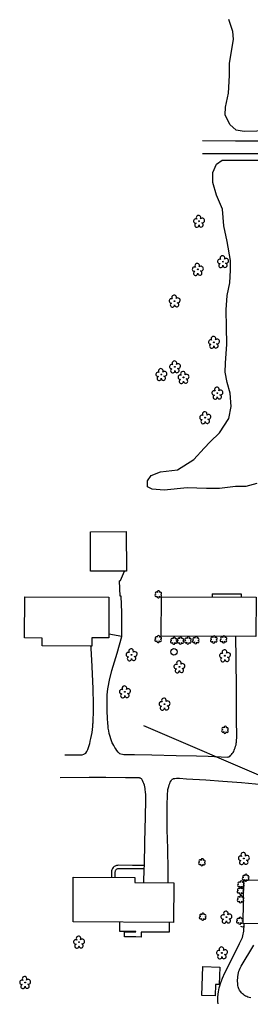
# Model space of a CAD drawing. Extents: x 1611576 to 1617186, y 899279 to 905462.
# Drawn here: x 1616080 to 1616264, y 900551 to 901334 of the extents above; entities that cross this region are included whole.
import ezdxf

# ---------------------------------------------------------------- set-up
doc = ezdxf.new("R2010")
doc.units = 0
for name, color, linetype in [('Exist Building', 7, 'Continuous'), ('Exist Other Culture Area Outline', 7, 'Continuous'), ('Exist Other Culture Well CELL', 7, 'Continuous'), ('Exist Roads EOP', 7, 'Continuous'), ('Exist Roads EOP Other', 7, 'Continuous'), ('Exist Vegetation Shrub CELL', 7, 'Continuous'), ('Exist Vegetation Tree CELL', 7, 'Continuous'), ('Exist Vegetation Woods Line', 7, 'Continuous'), ('Prop OH Pow Lines', 7, 'Continuous')]:
    doc.layers.add(name, color=color, linetype=linetype)

msp = doc.modelspace()

# ---------------------------------------------------------------- linework, layer by layer
at = {"layer": 'Exist Building'}
for points in [[(1616164.91, 900894.75), (1616136.41, 900894.64), (1616136.28, 900926.12), (1616164.79, 900926.23)], [(1616137.27, 900835.14), (1616097.71, 900835.28), (1616097.73, 900841.5), (1616083.79, 900841.55), (1616083.91, 900874.33), (1616150.92, 900874.09), (1616150.81, 900841.52), (1616137.29, 900841.57)], [(1616268.15, 900842.7), (1616192.62, 900843.05), (1616192.77, 900874.43), (1616268.29, 900874.08)], [(1616202.43, 900614.95), (1616122.43, 900615.38), (1616122.62, 900651.04), (1616171.73, 900650.78), (1616171.71, 900646.65), (1616202.59, 900646.48)], [(1616340.39, 900612.54), (1616257.91, 900614.02), (1616258.53, 900648.73), (1616305.14, 900647.89), (1616305.07, 900643.95), (1616340.94, 900643.31)], [(1616225.13, 900556.78), (1616225.85, 900579.79), (1616239.25, 900579.37), (1616238.82, 900565.4), (1616236.03, 900565.49), (1616235.74, 900556.45)]]:
    msp.add_lwpolyline(points, close=True, dxfattribs=at)
for points in [[(1616233.26, 900876.75), (1616256.47, 900876.7), (1616256.43, 900874.13)], [(1616255.73, 900611.93), (1616258.53, 900611.2), (1616258.67, 900612.93), (1616258.69, 900614.01)]]:
    msp.add_lwpolyline(points, dxfattribs=at)
at = {"layer": 'Exist Other Culture Area Outline'}
for points in [[(1616161.3, 900842.63), (1616161.15, 900861.71), (1616160.8, 900874.86), (1616159.92, 900874.89), (1616159.54, 900887.16), (1616160.26, 900887.22), (1616163.42, 900894.75)], [(1616233.26, 900876.75), (1616233.26, 900874.24)], [(1616179.23, 900660.26), (1616169.91, 900660.36), (1616158.65, 900660.42), (1616157.88, 900660.38), (1616156.97, 900660.19), (1616156.1, 900659.86), (1616155.29, 900659.38), (1616154.66, 900658.86), (1616154.37, 900658.57), (1616153.82, 900657.76), (1616153.43, 900656.91), (1616153.18, 900656.01), (1616153.08, 900655.14), (1616153.09, 900654.75), (1616153.08, 900650.88)], [(1616179.17, 900657.52), (1616169.89, 900657.62), (1616158.71, 900657.68), (1616158.22, 900657.66), (1616157.75, 900657.56), (1616157.29, 900657.38), (1616156.87, 900657.14), (1616156.5, 900656.83), (1616156.49, 900656.82), (1616156.21, 900656.41), (1616156.01, 900655.96), (1616155.88, 900655.49), (1616155.82, 900655), (1616155.83, 900654.76), (1616155.82, 900650.87)], [(1616198.98, 900614.97), (1616198.94, 900607.12), (1616176.77, 900607.23), (1616176.75, 900603.3), (1616172.38, 900603.32), (1616163.28, 900603.36), (1616163.3, 900607.53), (1616172.53, 900607.48), (1616172.53, 900607.67), (1616159.65, 900607.73), (1616159.69, 900615.18)]]:
    msp.add_lwpolyline(points, dxfattribs=at)
at = {"layer": 'Exist Other Culture Well CELL'}
msp.add_circle((1616202.83, 900830.53), 2.56, dxfattribs=at)
at = {"layer": 'Exist Roads EOP'}
for points in [[(1616277.8, 901237.43), (1616251.83, 901237.44), (1616225.68, 901237.6)], [(1616225.62, 901227.57), (1616251.8, 901227.41), (1616277.82, 901227.4)], [(1616115.75, 900748.32), (1616129.77, 900748.46), (1616131.04, 900748.91), (1616132.73, 900749.66)], [(1616159.36, 900749.46), (1616160.55, 900749.14), (1616161.76, 900748.9), (1616162.97, 900748.74), (1616163.48, 900748.7), (1616171.39, 900748.59), (1616185.25, 900748.37), (1616204.47, 900747.98), (1616220.74, 900747.56), (1616229.95, 900747.33), (1616245.39, 900746.66), (1616245.97, 900746.72), (1616246.55, 900746.85), (1616247.1, 900747.05), (1616247.22, 900747.11)], [(1616177.21, 900729.05), (1616176.87, 900729.37), (1616176.47, 900729.64), (1616176.04, 900729.84), (1616175.58, 900729.97), (1616175.32, 900730.01), (1616164.19, 900730.18), (1616148.65, 900730.33), (1616135.3, 900730.31), (1616112.26, 900730.04)], [(1616320.68, 900718.26), (1616314.03, 900719.38), (1616305.33, 900720.57), (1616292.54, 900722.19), (1616280.44, 900723.64), (1616267.83, 900724.99), (1616256.61, 900726.13), (1616241.66, 900727.29), (1616228.31, 900728.29), (1616212.69, 900729.17), (1616207.32, 900729.47), (1616206.09, 900729.53), (1616204.86, 900729.51), (1616203.63, 900729.42), (1616202.27, 900729.25), (1616201.83, 900729.12), (1616201.41, 900728.92), (1616201.09, 900728.7)]]:
    msp.add_lwpolyline(points, dxfattribs=at)
at = {"layer": 'Exist Roads EOP Other'}
for points in [[(1616159.36, 900749.46), (1616158.33, 900750.62), (1616157.37, 900751.84), (1616156.46, 900753.1), (1616155.62, 900754.4), (1616154.84, 900755.75), (1616154.13, 900757.14), (1616153.69, 900758.1), (1616153.02, 900759.68), (1616152.42, 900761.28), (1616151.9, 900762.92), (1616151.45, 900764.57), (1616151.23, 900765.54), (1616150.83, 900767.58), (1616150.52, 900769.63), (1616150.27, 900771.7), (1616150.15, 900773.13), (1616149.87, 900777.98), (1616149.65, 900782.84), (1616149.51, 900787.69), (1616149.49, 900789.07), (1616149.49, 900791.47), (1616149.56, 900793.88), (1616149.72, 900796.28), (1616149.95, 900798.68), (1616150.26, 900801.07), (1616150.44, 900802.28), (1616151.51, 900808.04), (1616153.35, 900815.64), (1616157.52, 900829.42), (1616161.3, 900842.63), (1616150.82, 900844.47)], [(1616247.22, 900747.11), (1616247.98, 900747.83), (1616248.68, 900748.6), (1616249.32, 900749.43), (1616249.9, 900750.3), (1616250.41, 900751.22), (1616250.84, 900752.17), (1616251.12, 900752.89), (1616251.58, 900754.05), (1616251.96, 900755.24), (1616252.27, 900756.44), (1616252.5, 900757.67), (1616252.62, 900758.52), (1616252.76, 900760.2), (1616252.83, 900761.88), (1616252.84, 900762.86), (1616252.63, 900776.78), (1616252.56, 900800.84), (1616252.37, 900824.96), (1616252.18, 900842.77)], [(1616132.73, 900749.66), (1616133.48, 900751.16), (1616134.15, 900752.7), (1616134.75, 900754.26), (1616135.27, 900755.86), (1616135.72, 900757.47), (1616136.1, 900759.1), (1616136.13, 900759.26), (1616136.67, 900761.57), (1616137.14, 900763.9), (1616137.54, 900766.24), (1616137.86, 900768.59), (1616138.12, 900770.95), (1616138.3, 900773.31), (1616138.32, 900773.66), (1616138.54, 900777.35), (1616138.69, 900781.05), (1616138.76, 900784.75), (1616138.75, 900788.45), (1616138.74, 900788.8), (1616138.5, 900800.93), (1616137.71, 900818.79), (1616136.87, 900833.49), (1616136.77, 900834.33), (1616136.6, 900835.14)], [(1616178.92, 900646.61), (1616179.17, 900657.52), (1616179.23, 900660.26), (1616179.59, 900679.06), (1616180.1, 900698.93), (1616180.41, 900712.68), (1616180.41, 900714.71), (1616180.34, 900716.74), (1616180.19, 900718.77), (1616179.96, 900720.79), (1616179.84, 900721.68), (1616179.58, 900722.97), (1616179.25, 900724.25), (1616178.85, 900725.5), (1616178.37, 900726.72), (1616177.81, 900727.92), (1616177.21, 900729.05)], [(1616198.22, 900646.51), (1616198.19, 900656.42), (1616197.86, 900673.83), (1616197.49, 900688.58), (1616197.37, 900699.03), (1616197.48, 900708.47), (1616197.56, 900716.18), (1616197.64, 900717.72), (1616197.81, 900719.26), (1616198.05, 900720.78), (1616198.37, 900722.29), (1616198.64, 900723.32), (1616198.99, 900724.46), (1616199.41, 900725.58), (1616199.9, 900726.66), (1616200.47, 900727.71), (1616201.09, 900728.7)], [(1616237.97, 900550.12), (1616237.84, 900551.96), (1616237.79, 900553.81), (1616237.82, 900555.66), (1616237.93, 900557.5), (1616237.96, 900557.86), (1616238.17, 900559.55), (1616238.45, 900561.22), (1616238.81, 900562.89), (1616239.25, 900564.53), (1616239.76, 900566.15), (1616239.85, 900566.4), (1616241.52, 900570.58), (1616243.36, 900574.77), (1616250.98, 900589.78), (1616255.12, 900598.24), (1616256.83, 900601.77), (1616257.3, 900602.97), (1616257.7, 900604.21), (1616258.03, 900605.46), (1616258.27, 900606.73), (1616258.44, 900608.02), (1616258.52, 900609.19), (1616258.67, 900612.05)], [(1616263.96, 900554.89), (1616262.78, 900555.15), (1616261.79, 900555.46), (1616260.83, 900555.85), (1616259.9, 900556.31), (1616259.01, 900556.84), (1616258.16, 900557.44), (1616257.37, 900558.1), (1616256.62, 900558.82), (1616256.62, 900558.82), (1616256.02, 900559.52), (1616255.48, 900560.28), (1616255, 900561.08), (1616254.6, 900561.92), (1616254.26, 900562.79), (1616254, 900563.68), (1616253.82, 900564.6), (1616253.73, 900565.32), (1616253.57, 900566.65), (1616253.5, 900567.98), (1616253.5, 900569.32), (1616253.58, 900570.65), (1616253.73, 900571.97), (1616253.97, 900573.29), (1616254.01, 900573.48), (1616254.28, 900574.77), (1616254.62, 900576.03), (1616255.04, 900577.28), (1616255.54, 900578.49), (1616256.11, 900579.67), (1616256.39, 900580.2), (1616266.41, 900596.8)]]:
    msp.add_lwpolyline(points, dxfattribs=at)
at = {"layer": 'Exist Vegetation Shrub CELL'}
for p, q in [((1616190.36, 900876.11), (1616190.36, 900876.11)), ((1616190.26, 900840.5), (1616190.26, 900840.5)), ((1616202.75, 900839.18), (1616202.75, 900839.18)), ((1616208.03, 900839.23), (1616208.03, 900839.23)), ((1616214.01, 900839.34), (1616214.01, 900839.34)), ((1616220.25, 900839.63), (1616220.25, 900839.63)), ((1616234.64, 900840.14), (1616234.64, 900840.14)), ((1616242.36, 900840.21), (1616242.36, 900840.21)), ((1616243.52, 900768.2), (1616243.52, 900768.2)), ((1616225.15, 900662.68), (1616225.15, 900662.68)), ((1616260.02, 900650.39), (1616260.02, 900650.39)), ((1616256.23, 900645.03), (1616256.23, 900645.03)), ((1616255.84, 900640), (1616255.84, 900640)), ((1616255.95, 900633.2), (1616255.95, 900633.2)), ((1616225.76, 900619.33), (1616225.76, 900619.33)), ((1616255.35, 900616.12), (1616255.35, 900616.12))]:
    msp.add_line(p, q, dxfattribs=at)
for centre, radius, start, end in [((1616188.88, 900877.24), 0.968, 35.89076, 245.42165), ((1616190.59, 900878.15), 0.99, 334.83907, 200.47174), ((1616192.03, 900876.98), 0.929, 284.45672, 126.08612), ((1616188.56, 900875.41), 0.955, 95.10992, 327.95341), ((1616190.23, 900874.43), 0.984, 151.27966, 21.38702), ((1616192, 900875.18), 0.937, 204.99133, 73.46012), ((1616188.46, 900839.79), 0.955, 95.10992, 327.95341), ((1616188.78, 900841.62), 0.968, 35.89076, 245.42165), ((1616190.14, 900838.81), 0.984, 151.27966, 21.38702), ((1616190.49, 900842.54), 0.99, 334.83907, 200.47174), ((1616191.9, 900839.57), 0.937, 204.99133, 73.46012), ((1616191.94, 900841.37), 0.929, 284.45672, 126.08612), ((1616200.95, 900838.47), 0.955, 95.10992, 327.95341), ((1616201.27, 900840.31), 0.968, 35.89076, 245.42165), ((1616202.62, 900837.49), 0.984, 151.27966, 21.38702), ((1616202.98, 900841.22), 0.99, 334.83907, 200.47174), ((1616204.39, 900838.25), 0.937, 204.99133, 73.46012), ((1616204.42, 900840.05), 0.929, 284.45672, 126.08612), ((1616206.23, 900838.53), 0.955, 95.10992, 327.95341), ((1616206.55, 900840.36), 0.968, 35.89076, 245.42165), ((1616207.91, 900837.55), 0.984, 151.27966, 21.38702), ((1616208.26, 900841.27), 0.99, 334.83907, 200.47174), ((1616209.67, 900838.3), 0.937, 204.99133, 73.46012), ((1616209.71, 900840.1), 0.929, 284.45672, 126.08612), ((1616212.21, 900838.64), 0.955, 95.10992, 327.95341), ((1616212.53, 900840.47), 0.968, 35.89076, 245.42165), ((1616213.88, 900837.66), 0.984, 151.27966, 21.38702), ((1616214.24, 900841.38), 0.99, 334.83907, 200.47174), ((1616215.65, 900838.41), 0.937, 204.99133, 73.46012), ((1616215.68, 900840.21), 0.929, 284.45672, 126.08612), ((1616218.45, 900838.92), 0.955, 95.10992, 327.95341), ((1616218.76, 900840.75), 0.968, 35.89076, 245.42165), ((1616220.12, 900837.94), 0.984, 151.27966, 21.38702), ((1616220.48, 900841.67), 0.99, 334.83907, 200.47174), ((1616221.88, 900838.7), 0.937, 204.99133, 73.46012), ((1616221.92, 900840.5), 0.929, 284.45672, 126.08612), ((1616232.84, 900839.43), 0.955, 95.10992, 327.95341), ((1616233.15, 900841.26), 0.968, 35.89076, 245.42165), ((1616234.51, 900838.45), 0.984, 151.27966, 21.38702), ((1616234.86, 900842.18), 0.99, 334.83907, 200.47174), ((1616236.27, 900839.21), 0.937, 204.99133, 73.46012), ((1616236.31, 900841.01), 0.929, 284.45672, 126.08612), ((1616240.56, 900839.51), 0.955, 95.10992, 327.95341), ((1616240.88, 900841.34), 0.968, 35.89076, 245.42165), ((1616242.23, 900838.53), 0.984, 151.27966, 21.38702), ((1616242.59, 900842.25), 0.99, 334.83907, 200.47174), ((1616244, 900839.28), 0.937, 204.99133, 73.46012), ((1616244.03, 900841.08), 0.929, 284.45672, 126.08612), ((1616241.72, 900767.5), 0.955, 95.10992, 327.95341), ((1616242.04, 900769.33), 0.968, 35.89076, 245.42165), ((1616243.75, 900770.24), 0.99, 334.83907, 200.47174), ((1616245.16, 900767.27), 0.937, 204.99133, 73.46012), ((1616245.19, 900769.07), 0.929, 284.45672, 126.08612), ((1616243.39, 900766.52), 0.984, 151.27966, 21.38702), ((1616225.38, 900664.72), 0.99, 334.83907, 200.47174), ((1616223.35, 900661.97), 0.955, 95.10992, 327.95341), ((1616223.67, 900663.81), 0.968, 35.89076, 245.42165), ((1616225.03, 900661), 0.984, 151.27966, 21.38702), ((1616226.79, 900661.75), 0.937, 204.99133, 73.46012), ((1616226.83, 900663.55), 0.929, 284.45672, 126.08612), ((1616258.21, 900649.68), 0.955, 95.10992, 327.95341), ((1616258.53, 900651.51), 0.968, 35.89076, 245.42165), ((1616260.24, 900652.43), 0.99, 334.83907, 200.47174), ((1616261.65, 900649.46), 0.937, 204.99133, 73.46012), ((1616261.69, 900651.25), 0.929, 284.45672, 126.08612), ((1616254.43, 900644.33), 0.955, 95.10992, 327.95341), ((1616254.75, 900646.16), 0.968, 35.89076, 245.42165), ((1616256.07, 900642.04), 0.99, 334.83907, 200.47174), ((1616256.1, 900643.35), 0.984, 151.27966, 21.38702), ((1616256.46, 900647.07), 0.99, 334.83907, 200.47174), ((1616257.87, 900644.1), 0.937, 204.99133, 73.46012), ((1616257.9, 900645.9), 0.929, 284.45672, 126.08612), ((1616259.89, 900648.7), 0.984, 151.27966, 21.38702), ((1616254.04, 900639.29), 0.955, 95.10992, 327.95341), ((1616254.36, 900641.13), 0.968, 35.89076, 245.42165), ((1616254.46, 900634.32), 0.968, 35.89076, 245.42165), ((1616255.72, 900638.32), 0.984, 151.27966, 21.38702), ((1616256.18, 900635.24), 0.99, 334.83907, 200.47174), ((1616257.48, 900639.07), 0.937, 204.99133, 73.46012), ((1616257.52, 900640.87), 0.929, 284.45672, 126.08612), ((1616257.62, 900634.07), 0.929, 284.45672, 126.08612), ((1616254.15, 900632.49), 0.955, 95.10992, 327.95341), ((1616255.82, 900631.51), 0.984, 151.27966, 21.38702), ((1616257.58, 900632.27), 0.937, 204.99133, 73.46012), ((1616223.96, 900618.62), 0.955, 95.10992, 327.95341), ((1616224.28, 900620.45), 0.968, 35.89076, 245.42165), ((1616225.99, 900621.37), 0.99, 334.83907, 200.47174), ((1616227.4, 900618.4), 0.937, 204.99133, 73.46012), ((1616227.43, 900620.2), 0.929, 284.45672, 126.08612), ((1616255.58, 900618.17), 0.99, 334.83907, 200.47174), ((1616225.63, 900617.64), 0.984, 151.27966, 21.38702), ((1616253.55, 900615.42), 0.955, 95.10992, 327.95341), ((1616253.87, 900617.25), 0.968, 35.89076, 245.42165), ((1616255.23, 900614.44), 0.984, 151.27966, 21.38702), ((1616256.99, 900615.2), 0.937, 204.99133, 73.46012), ((1616257.03, 900616.99), 0.929, 284.45672, 126.08612)]:
    msp.add_arc(centre, radius, start, end, dxfattribs=at)
at = {"layer": 'Exist Vegetation Tree CELL'}
for p, q in [((1616222.79, 901173.49), (1616222.79, 901173.49)), ((1616241.85, 901141.34), (1616241.85, 901141.34)), ((1616221.77, 901135.18), (1616221.77, 901135.18)), ((1616203.3, 901109.91), (1616203.3, 901109.91)), ((1616234.64, 901077.08), (1616234.64, 901077.08)), ((1616203.55, 901057.48), (1616203.55, 901057.48)), ((1616192.72, 901051.37), (1616192.72, 901051.37)), ((1616210.38, 901049.12), (1616210.38, 901049.12)), ((1616237.36, 901036.59), (1616237.36, 901036.59)), ((1616227.7, 901017.04), (1616227.7, 901017.04)), ((1616169, 900828.16), (1616169, 900828.16)), ((1616243.39, 900827.39), (1616243.39, 900827.39)), ((1616207.15, 900818.6), (1616207.15, 900818.6)), ((1616163.7, 900798.6), (1616163.7, 900798.6)), ((1616195.26, 900788.85), (1616195.26, 900788.85)), ((1616258.46, 900665.89), (1616258.46, 900665.89)), ((1616244.59, 900619.13), (1616244.59, 900619.13)), ((1616127.18, 900599.23), (1616127.18, 900599.23)), ((1616240.99, 900590.63), (1616240.99, 900590.63)), ((1616084.2, 900567.06), (1616084.2, 900567.06))]:
    msp.add_line(p, q, dxfattribs=at)
for centre in [(1616222.79, 901173.49), (1616221.77, 901135.18), (1616241.85, 901141.34), (1616203.3, 901109.91), (1616234.64, 901077.08), (1616203.55, 901057.48), (1616192.72, 901051.37), (1616210.38, 901049.12), (1616237.36, 901036.59), (1616227.7, 901017.04), (1616169, 900828.16), (1616243.39, 900827.39), (1616207.15, 900818.6), (1616163.7, 900798.6), (1616195.26, 900788.85), (1616258.46, 900665.89), (1616244.59, 900619.13), (1616127.18, 900599.23), (1616240.99, 900590.63), (1616084.2, 900567.06)]:
    msp.add_circle(centre, 0.326, dxfattribs=at)
for centre, radius, start, end in [((1616220.19, 901173.65), 1.73, 62.66361, 279.3457), ((1616222.41, 901176.37), 1.86, 330.16508, 219.71335), ((1616225.34, 901174.08), 1.9, 257.1011, 134.19993), ((1616221.09, 901170.37), 1.69, 111.56708, 6.23104), ((1616224.47, 901170.59), 1.7, 181.28216, 74.55999), ((1616239.25, 901141.49), 1.73, 62.66361, 279.3457), ((1616241.47, 901144.21), 1.86, 330.16508, 219.71335), ((1616244.4, 901141.93), 1.9, 257.1011, 134.19993), ((1616219.16, 901135.33), 1.73, 62.66361, 279.3457), ((1616221.38, 901138.05), 1.86, 330.16508, 219.71335), ((1616224.32, 901135.76), 1.9, 257.1011, 134.19993), ((1616240.15, 901138.22), 1.69, 111.56708, 6.23104), ((1616243.53, 901138.44), 1.7, 181.28216, 74.55999), ((1616220.06, 901132.06), 1.69, 111.56708, 6.23104), ((1616223.44, 901132.28), 1.7, 181.28216, 74.55999), ((1616202.91, 901112.78), 1.86, 330.16508, 219.71335), ((1616205.84, 901110.5), 1.9, 257.1011, 134.19993), ((1616200.69, 901110.06), 1.73, 62.66361, 279.3457), ((1616201.59, 901106.79), 1.69, 111.56708, 6.23104), ((1616204.97, 901107.01), 1.7, 181.28216, 74.55999), ((1616234.25, 901079.96), 1.86, 330.16508, 219.71335), ((1616232.03, 901077.24), 1.73, 62.66361, 279.3457), ((1616232.94, 901073.96), 1.69, 111.56708, 6.23104), ((1616236.31, 901074.19), 1.7, 181.28216, 74.55999), ((1616237.19, 901077.67), 1.9, 257.1011, 134.19993), ((1616200.94, 901057.64), 1.73, 62.66361, 279.3457), ((1616203.16, 901060.36), 1.86, 330.16508, 219.71335), ((1616206.1, 901058.07), 1.9, 257.1011, 134.19993), ((1616190.12, 901051.53), 1.73, 62.66361, 279.3457), ((1616191.02, 901048.25), 1.69, 111.56708, 6.23104), ((1616192.34, 901054.25), 1.86, 330.16508, 219.71335), ((1616194.4, 901048.47), 1.7, 181.28216, 74.55999), ((1616195.27, 901051.96), 1.9, 257.1011, 134.19993), ((1616201.85, 901054.36), 1.69, 111.56708, 6.23104), ((1616205.22, 901054.58), 1.7, 181.28216, 74.55999), ((1616207.78, 901049.27), 1.73, 62.66361, 279.3457), ((1616210, 901051.99), 1.86, 330.16508, 219.71335), ((1616212.93, 901049.71), 1.9, 257.1011, 134.19993), ((1616208.68, 901046), 1.69, 111.56708, 6.23104), ((1616212.06, 901046.22), 1.7, 181.28216, 74.55999), ((1616234.75, 901036.74), 1.73, 62.66361, 279.3457), ((1616235.66, 901033.47), 1.69, 111.56708, 6.23104), ((1616236.98, 901039.46), 1.86, 330.16508, 219.71335), ((1616239.03, 901033.69), 1.7, 181.28216, 74.55999), ((1616239.91, 901037.18), 1.9, 257.1011, 134.19993), ((1616225.09, 901017.2), 1.73, 62.66361, 279.3457), ((1616227.31, 901019.92), 1.86, 330.16508, 219.71335), ((1616230.25, 901017.63), 1.9, 257.1011, 134.19993), ((1616225.99, 901013.92), 1.69, 111.56708, 6.23104), ((1616229.37, 901014.14), 1.7, 181.28216, 74.55999), ((1616166.4, 900828.32), 1.73, 62.66361, 279.3457), ((1616168.62, 900831.04), 1.86, 330.16508, 219.71335), ((1616171.55, 900828.75), 1.9, 257.1011, 134.19993), ((1616243.01, 900830.26), 1.86, 330.16508, 219.71335), ((1616167.3, 900825.04), 1.69, 111.56708, 6.23104), ((1616170.68, 900825.26), 1.7, 181.28216, 74.55999), ((1616206.77, 900821.48), 1.86, 330.16508, 219.71335), ((1616240.78, 900827.54), 1.73, 62.66361, 279.3457), ((1616241.69, 900824.27), 1.69, 111.56708, 6.23104), ((1616245.06, 900824.49), 1.7, 181.28216, 74.55999), ((1616245.94, 900827.98), 1.9, 257.1011, 134.19993), ((1616204.55, 900818.76), 1.73, 62.66361, 279.3457), ((1616205.45, 900815.48), 1.69, 111.56708, 6.23104), ((1616208.82, 900815.7), 1.7, 181.28216, 74.55999), ((1616209.7, 900819.19), 1.9, 257.1011, 134.19993), ((1616161.09, 900798.75), 1.73, 62.66361, 279.3457), ((1616163.32, 900801.47), 1.86, 330.16508, 219.71335), ((1616166.25, 900799.19), 1.9, 257.1011, 134.19993), ((1616162, 900795.48), 1.69, 111.56708, 6.23104), ((1616165.37, 900795.7), 1.7, 181.28216, 74.55999), ((1616194.87, 900791.72), 1.86, 330.16508, 219.71335), ((1616197.81, 900789.44), 1.9, 257.1011, 134.19993), ((1616192.65, 900789), 1.73, 62.66361, 279.3457), ((1616193.55, 900785.73), 1.69, 111.56708, 6.23104), ((1616196.93, 900785.95), 1.7, 181.28216, 74.55999), ((1616255.85, 900666.04), 1.73, 62.66361, 279.3457), ((1616258.07, 900668.76), 1.86, 330.16508, 219.71335), ((1616261.01, 900666.48), 1.9, 257.1011, 134.19993), ((1616256.75, 900662.77), 1.69, 111.56708, 6.23104), ((1616260.13, 900662.99), 1.7, 181.28216, 74.55999), ((1616241.98, 900619.28), 1.73, 62.66361, 279.3457), ((1616244.2, 900622), 1.86, 330.16508, 219.71335), ((1616247.14, 900619.72), 1.9, 257.1011, 134.19993), ((1616242.89, 900616.01), 1.69, 111.56708, 6.23104), ((1616246.26, 900616.23), 1.7, 181.28216, 74.55999), ((1616126.8, 900602.11), 1.86, 330.16508, 219.71335), ((1616124.58, 900599.39), 1.73, 62.66361, 279.3457), ((1616125.48, 900596.11), 1.69, 111.56708, 6.23104), ((1616128.85, 900596.33), 1.7, 181.28216, 74.55999), ((1616129.73, 900599.82), 1.9, 257.1011, 134.19993), ((1616240.61, 900593.51), 1.86, 330.16508, 219.71335), ((1616238.39, 900590.79), 1.73, 62.66361, 279.3457), ((1616239.29, 900587.51), 1.69, 111.56708, 6.23104), ((1616242.66, 900587.73), 1.7, 181.28216, 74.55999), ((1616243.54, 900591.22), 1.9, 257.1011, 134.19993), ((1616083.82, 900569.93), 1.86, 330.16508, 219.71335), ((1616081.6, 900567.21), 1.73, 62.66361, 279.3457), ((1616082.5, 900563.94), 1.69, 111.56708, 6.23104), ((1616085.88, 900564.16), 1.7, 181.28216, 74.55999), ((1616086.75, 900567.64), 1.9, 257.1011, 134.19993)]:
    msp.add_arc(centre, radius, start, end, dxfattribs=at)
at = {"layer": 'Exist Vegetation Woods Line'}
for points in [[(1616289, 901245.76), (1616258.79, 901244.96), (1616252.27, 901245.98), (1616247.32, 901250.57), (1616243.51, 901258.25), (1616243.89, 901264.49), (1616246.3, 901275.49), (1616247.05, 901289.52), (1616247.17, 901299.14), (1616250.35, 901318.47), (1616249.76, 901324.78), (1616246.43, 901334.11)], [(1616247.81, 901142.31), (1616245.31, 901157.28), (1616242.53, 901169.98), (1616241.6, 901183.11), (1616236.73, 901194.27), (1616233.8, 901204.31), (1616233.81, 901212.27), (1616236.73, 901218.88), (1616241.22, 901222.24), (1616269.76, 901222.04), (1616317.07, 901221.97), (1616350.48, 901216.77), (1616404.41, 901201.78), (1616411.14, 901194.75), (1616412.67, 901183.9), (1616411.12, 901177.78), (1616404.34, 901171.48), (1616396.18, 901169.07), (1616361.18, 901167.41), (1616339.54, 901163.57), (1616320.37, 901152.12), (1616308.92, 901143.99)], [(1616268.95, 900964.65), (1616260.08, 900962.28), (1616251.8, 900962.09), (1616239.21, 900960.6), (1616228.69, 900960.64), (1616213.3, 900961.16), (1616194.91, 900959.31), (1616185.53, 900960.04), (1616181.82, 900962.03), (1616181.63, 900966.71), (1616184.73, 900970.9), (1616192.12, 900973.8), (1616205.76, 900975.49), (1616218.57, 900983.63), (1616226.97, 900992.63), (1616231.77, 900997.75), (1616239.14, 901004.95), (1616246.52, 901016.28), (1616248.4, 901025.93), (1616247.67, 901036.5), (1616245.1, 901045.02), (1616243.51, 901053.41), (1616243.8, 901060.34), (1616245.05, 901075.6), (1616244.76, 901089.06), (1616244.5, 901102.86), (1616245.23, 901114.27), (1616247.34, 901124.44), (1616247.85, 901134.66), (1616247.81, 901142.31)]]:
    msp.add_lwpolyline(points, dxfattribs=at)
at = {"layer": 'Prop OH Pow Lines'}
msp.add_line((1616363.57, 900692.4), (1616178.8, 900771.58), dxfattribs=at)

doc.saveas('drawing.dxf')
